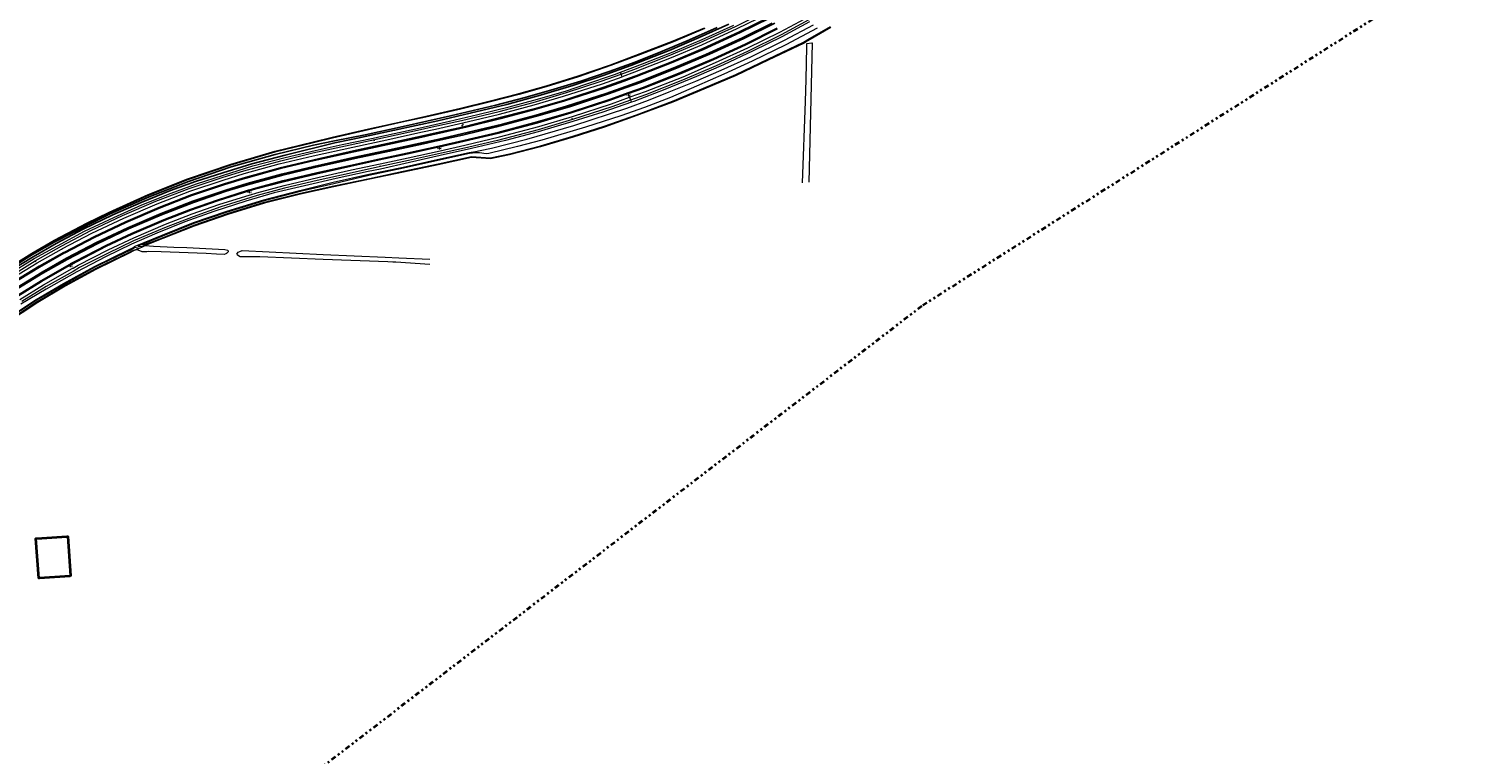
# Model space of a CAD drawing. Header units: metres. Extents: x 169249 to 194689, y 406250 to 412203.
# Tile 319 of 442: x 188006 to 188747, y 410420 to 410791. Entities that reach past the tile are written whole.
import ezdxf
from ezdxf.enums import TextEntityAlignment as Align

# ---------------------------------------------------------------- set-up
doc = ezdxf.new("R2010")
doc.units = ezdxf.units.M
doc.linetypes.add('BGT_NLCS_N264$0$AL-TEKENBLADGRENS', pattern=[11.5, 2.5, -1.5, 1, -1.5, 1, -1.5, 2.5])
doc.layers.get('0').update_dxf_attribs({"linetype": 'CONTINUOUS'})
for name, color, linetype, lineweight in [('BGT_NLCS_N264$0$B-WE-FV-GELEIDING_WILDRASTER-G', 252, 'CONTINUOUS', 18), ('BGT_NLCS_N264$0$B-WE-GW-WATERGANG_INSTEEK-G', 252, 'CONTINUOUS', 18), ('BGT_NLCS_N264$0$B-WE-GW-WATERGANG_SLOOT_BODEM-G', 252, 'CONTINUOUS', 18), ('BGT_NLCS_N264$0$B-WE-OG-TOPOGRAFIE_BEBOUWING-G', 252, 'CONTINUOUS', 35), ('BGT_NLCS_N264$0$B-WE-OG-TOPOGRAFIE_TERREIN_AGRARISCH-GV', 252, 'CONTINUOUS', 18), ('BGT_NLCS_N264$0$B-WE-OG-TOPOGRAFIE_WATER-GV', 252, 'CONTINUOUS', 18), ('BGT_NLCS_N264$0$B-WE-OG-TOPOGRAFIE_WEG_BERM-GV', 252, 'CONTINUOUS', 18), ('BGT_NLCS_N264$0$B-WE-OG-TOPOGRAFIE_WEG_RIJWEG-GV', 252, 'CONTINUOUS', 18), ('BGT_NLCS_N264$0$B-WE-OG-TOPOGRAFIE_WEG_VERHARD-G', 252, 'CONTINUOUS', 18), ('BGT_NLCS_N264$0$X-XX-AL-TEKENBLADGRENS-G', 252, 'BGT_NLCS_N264$0$AL-TEKENBLADGRENS', 35), ('X-XX-AL-REFERENTIE-G', 7, 'CONTINUOUS', 18)]:
    doc.layers.add(name, color=color, linetype=linetype, lineweight=lineweight)
for name, color, linetype in [('BGT_NLCS_N264$0$B-WE-IE-MEUBILAIR_WEGMEUBILAIR-S', 252, 'CONTINUOUS'), ('BGT_NLCS_N264$0$B-WE-OG-TOPOGRAFIE_WATER_SLOOT-GV', 252, 'CONTINUOUS'), ('BGT_NLCS_N264$0$B-WE-VW-MARKERING-G', 252, 'CONTINUOUS'), ('BGT_NLCS_N264$0$Label_Puntobject', 252, 'CONTINUOUS')]:
    doc.layers.add(name, color=color, linetype=linetype)
doc.styles.add('BGT_NLCS_N264$0$STANDARD', font='txt')

# ---------------------------------------------------------------- blocks, each defined once
blk = doc.blocks.new('BGT_NLCS_N264$0$SIE-WEG_PAAL_ALGEMEEN_TYPE_02-SO')
at = {"ltscale": 0.5}
h = blk.add_hatch(color=256, dxfattribs=at)
h.paths.add_polyline_path([(0, 0), (0.1875, 0, 0.41421356), (0, 0.1875)])
h.paths.add_polyline_path([(0, -0.1875), (0, 0), (-0.1875, 0, 0.41421356)])
for p, q in [((-0.1875, 0), (0.1875, 0)), ((0, -0.1875), (0, 0.1875))]:
    blk.add_line(p, q, dxfattribs=at)
blk.add_circle((0, 0), 0.1875, dxfattribs=at)
blk = doc.blocks.new('BGT_NLCS_N264')
at = {"layer": 'BGT_NLCS_N264$0$B-WE-FV-GELEIDING_WILDRASTER-G'}
for p, q in [((188283.57, 410744.61, 11.3), (188283.33, 410745.27, 11.4)), ((188181.96, 410734.33, 11.35), (188182.09, 410733.71, 11.44)), ((188185.38, 410720.54, 11.38), (188185.16, 410720.95, 11.44)), ((188008.76, 410672.4, 11.27), (188009.04, 410671.93, 11.45))]:
    blk.add_line(p, q, dxfattribs=at)
for points in [[(188582.91, 410926.48, 11.38), (188576.14, 410920.86, 11.32), (188558.04, 410906.2, 11.25), (188543.71, 410894.34, 11.22), (188528.89, 410882.12, 11.22), (188514.2, 410870.25, 11.23), (188498.36, 410857.58, 11.4), (188481.51, 410844.76, 11.35), (188466.26, 410833.91, 11.37), (188450.39, 410823.09, 11.34), (188433.67, 410812.41, 11.43), (188416.65, 410802.48, 11.4), (188404.28, 410795.51, 11.47), (188390.1, 410787.94, 11.41), (188372.88, 410779.39, 11.4), (188356.86, 410772.02, 11.4), (188339.66, 410764.75, 11.4), (188320.76, 410757.3, 11.42), (188313.2, 410754.6, 11.42)], [(188308.35, 410767.89, 11.36), (188314.78, 410770.2, 11.41), (188332.92, 410777.33, 11.43), (188348.79, 410784.02, 11.45), (188366.89, 410792.17, 11.28), (188382.67, 410800.04, 11.39), (188399.71, 410808.99, 11.38), (188415.95, 410818.26, 11.35), (188423.79, 410823.08, 11.44)], [(188008.76, 410672.4, 11.27), (188022.53, 410680.1, 11.22), (188037.32, 410687.84, 11.31), (188053.56, 410695.51, 11.35), (188070.45, 410702.84, 11.3), (188087.55, 410709.31, 11.36), (188104.99, 410715.23, 11.42), (188115.42, 410718.44, 11.36), (188134.39, 410723.57, 11.34), (188150.77, 410727.53, 11.42), (188169.88, 410731.66, 11.38), (188187.87, 410735.65, 11.39), (188205.75, 410739.47, 11.41), (188211.81, 410740.85, 11.35), (188226.71, 410744.14, 11.56), (188245.96, 410748.81, 11.31), (188263.4, 410753.39, 11.23), (188280.36, 410758.43, 11.26), (188298.11, 410764.2, 11.28), (188308.35, 410767.89, 11.36)], [(188313.2, 410754.6, 11.42), (188313.2, 410754.6, 11.42), (188303.64, 410751.18, 11.41), (188283.57, 410744.61, 11.3)], [(188283.57, 410744.61, 11.3), (188265.93, 410739.38, 11.4), (188245.18, 410733.95, 11.35), (188228.28, 410730.03, 11.35), (188216.61, 410727.38, 11.38), (188199.63, 410723.66, 11.26), (188185.38, 410720.54, 11.38)], [(188185.38, 410720.54, 11.38), (188170.9, 410717.47, 11.43), (188153.02, 410713.5, 11.43), (188136.36, 410709.47, 11.47), (188122.23, 410705.72, 11.24), (188119.05, 410704.8, 11.27), (188103.66, 410699.97, 11.28), (188089.54, 410694.93, 11.4), (188075.76, 410689.59, 11.29), (188059.13, 410682.6, 11.25), (188045.84, 410676.24, 11.27), (188031.51, 410668.99, 11.2), (188028.2, 410667, 11.26), (188014.47, 410659.27, 11.23), (188002.04, 410651.63, 11.24)], [(187937.07, 410625.2, 11.47), (187941.6, 410624.33, 11.31), (187953.35, 410634.18, 11.34), (187967.97, 410645.49, 11.34), (187981.33, 410654.85, 11.28), (187993.27, 410662.76, 11.28), (188008.76, 410672.4, 11.27)]]:
    blk.add_polyline3d(points, dxfattribs=at)
at = {"layer": 'BGT_NLCS_N264$0$B-WE-GW-WATERGANG_INSTEEK-G'}
for points in [[(188065.02, 410680.25, 10.78), (188069.4, 410679.98, 10.86), (188079.75, 410679.47, 10.86), (188086.3, 410679.15, 10.86), (188105.8, 410678.15, 10.9), (188107.32, 410677.78, 10.91), (188107.52, 410676.97, 10.91), (188106.7, 410676.19, 10.93), (188106.39, 410676.07, 10.95), (188106.23, 410676.01, 10.96), (188105.48, 410675.71, 11), (188101.51, 410675.86, 11.06), (188096.19, 410676.09, 11.07), (188073.32, 410677.09, 11.1), (188066.71, 410677.12, 11.05), (188065.96, 410677.09, 11.08), (188065.83, 410677.08, 11.08), (188063.54, 410676.99, 11.15), (188060.58, 410678.12, 10.89)], [(188210.6, 410670.55, 10.73), (188193.18, 410671.7, 10.8), (188191.69, 410671.8, 10.81), (188189.08, 410671.9, 10.82), (188156.08, 410673.1, 10.96), (188123.72, 410674.4, 10.96), (188113.61, 410674.43, 10.98), (188112.34, 410675.33, 10.97), (188112.26, 410675.39, 10.97), (188111.97, 410675.86, 10.97), (188112.67, 410676.8, 10.97), (188113.52, 410677.19, 10.94), (188114.62, 410677.69, 10.89), (188155.98, 410675.72, 10.95), (188187.69, 410674.25, 10.84), (188194.69, 410673.93, 10.82), (188210.52, 410673.2, 10.77)]]:
    blk.add_polyline3d(points, dxfattribs=at)
at = {"layer": 'BGT_NLCS_N264$0$B-WE-GW-WATERGANG_SLOOT_BODEM-G'}
blk.add_line((188061.74, 410678.67, 10.28), (188064.04, 410679.78, 10.41), dxfattribs=at)
at = {"layer": 'BGT_NLCS_N264$0$B-WE-OG-TOPOGRAFIE_BEBOUWING-G'}
blk.add_polyline3d([(188011.12, 410510.17, 14.84), (188010.66, 410510.13, 14.83), (188009.19, 410530.42, 15.37), (188009.71, 410530.45, 15.36), (188025.05, 410531.52, 15.03), (188025.49, 410531.55, 15.02), (188026.98, 410511.32, 15.08), (188026.47, 410511.28, 15.07), (188011.12, 410510.17, 14.84)], dxfattribs=at)
at = {"layer": 'BGT_NLCS_N264$0$B-WE-OG-TOPOGRAFIE_TERREIN_AGRARISCH-GV'}
for points in [[(188302.9, 410772.65, 11.7), (188318.03, 410778.34, 11.65), (188334.89, 410784.83, 11.64), (188350.9, 410791.55, 11.61)], [(188415.59, 410791.71, 11.64), (188404.92, 410785.6, 11.67), (188403.41, 410784.65, 11.7), (188401.89, 410783.68, 11.74), (188383.58, 410774.96, 11.63), (188367.23, 410767.18, 11.63), (188350.68, 410760.13, 11.46), (188334.77, 410753.59, 11.45), (188316.44, 410746.64, 11.51), (188299.9, 410740.78, 11.56), (188283.86, 410735.64, 11.6), (188267.22, 410730.73, 11.62), (188251.33, 410726.66, 11.5), (188241.5, 410724.52, 11.48), (188231.93, 410725.21, 11.49), (188214.88, 410721.47, 11.46), (188197.12, 410717.71, 11.4), (188179.9, 410714.08, 11.33), (188161.53, 410710.28, 11.26), (188144.5, 410706.55, 11.14), (188126.04, 410701.94, 11.03), (188107.3, 410696.09, 10.93), (188090.14, 410690.16, 10.92), (188074.14, 410683.76, 10.93), (188065.02, 410680.25, 10.78)], [(187980.78, 410659.9, 10.83), (188007.08, 410676.41, 10.79), (188018.61, 410683.01, 10.73), (188035.44, 410691.79, 10.83), (188046.6, 410697.34, 10.87), (188066.6, 410706.31, 10.92), (188086.74, 410714.24, 11), (188108.77, 410721.82, 11.08), (188131.27, 410728.49, 11.3), (188150.94, 410733.21, 11.3), (188160.7, 410735.66, 11.48), (188179.16, 410739.81, 11.53), (188196.35, 410743.7, 11.62), (188208.51, 410746.37, 11.59), (188226.24, 410750.44, 11.64), (188241.49, 410754.21, 11.66), (188256.11, 410757.91, 11.58), (188269.96, 410761.9, 11.68), (188286.46, 410766.98, 11.69), (188302.9, 410772.65, 11.7)], [(188060.58, 410678.12, 10.89), (188058.49, 410677.11, 10.9), (188057.55, 410676.64, 10.94), (188039.9, 410668.02, 10.87), (188024.13, 410659.38, 10.8), (188010.21, 410651.12, 10.95), (187993.68, 410640.29, 10.99), (187979.12, 410629.82, 11.21), (187965.69, 410619.51, 11.28), (187955.1, 410610.45, 11.47), (187954.06, 410609.74, 11.47), (187952.15, 410607.99, 11.49)]]:
    blk.add_polyline3d(points, dxfattribs=at)
at = {"layer": 'BGT_NLCS_N264$0$B-WE-OG-TOPOGRAFIE_WATER-GV'}
for p, q in [((188060.58, 410678.12, 10.89), (188061.74, 410678.67, 10.28)), ((188064.04, 410679.78, 10.41), (188065.02, 410680.25, 10.78))]:
    blk.add_line(p, q, dxfattribs=at)
for points in [[(188307.99, 410768.84, 11.35), (188319.24, 410773.06, 11.28), (188334.95, 410779.18, 11.3), (188349.84, 410785.59, 11.35), (188365.88, 410792.9, 11.28)], [(188351.11, 410791.09, 11.61), (188335.07, 410784.36, 11.64), (188318.21, 410777.88, 11.65), (188303.07, 410772.18, 11.7)], [(188106.79, 410697.72, 10.43), (188125.74, 410703.58, 10.43), (188144.18, 410708.28, 10.4), (188161.23, 410712.64, 10.48), (188179.42, 410716.77, 10.48), (188196.93, 410720.33, 10.48), (188214.39, 410724.24, 10.46), (188230.66, 410727.84, 10.43), (188233.96, 410728.37, 10.27), (188236.38, 410728.75, 10.18), (188242.08, 410730.01, 10.11), (188260.17, 410734.65, 10.11), (188284.16, 410741.58, 10.11), (188311.21, 410750.4, 10.17), (188322.39, 410754.52, 10.17), (188332.98, 410758.78, 10.16), (188346.61, 410764.24, 10.16), (188359.56, 410769.92, 10.15), (188374.62, 410776.74, 10.16), (188391.82, 410785.26, 10.16), (188406.65, 410793.11, 10.16)], [(188408.53, 410791.29, 10.22), (188392.52, 410782.82, 10.22), (188375.36, 410774.43, 10.22), (188360.85, 410767.77, 10.22), (188346.92, 410761.68, 10.22), (188333.63, 410755.88, 10.22), (188320.27, 410750.86, 10.22), (188308.16, 410746.48, 10.22), (188290.1, 410740.73, 10.22), (188267.74, 410734.09, 10.22), (188255.44, 410730.79, 10.22), (188240.71, 410727.25, 10.22), (188239.41, 410727.02, 10.27), (188236, 410727.54, 10.31), (188233.84, 410727.67, 10.34), (188230.79, 410727.22, 10.44), (188214.58, 410723.64, 10.45), (188197.14, 410719.71, 10.48), (188179.47, 410716.01, 10.48), (188161.46, 410711.79, 10.45), (188144.3, 410707.79, 10.4), (188125.87, 410703.1, 10.43), (188106.94, 410697.24, 10.43), (188089.96, 410691.48, 10.44), (188073.9, 410685.03, 10.46), (188061.3, 410679.92, 10.44), (188064.04, 410679.78, 10.41)], [(188065.02, 410680.25, 10.78), (188063.9, 410680.36, 10.78), (188073.96, 410684.22, 10.93), (188089.96, 410690.63, 10.92), (188107.14, 410696.57, 10.93), (188125.9, 410702.42, 11.03), (188144.39, 410707.04, 11.14), (188161.43, 410710.77, 11.26), (188179.8, 410714.57, 11.33), (188197.01, 410718.2, 11.4), (188214.77, 410721.96, 11.46), (188231.89, 410725.71, 11.49), (188241.47, 410725.02, 11.48), (188251.22, 410727.15, 11.5), (188267.09, 410731.21, 11.62), (188283.71, 410736.12, 11.6), (188299.74, 410741.25, 11.56), (188316.27, 410747.11, 11.51), (188334.58, 410754.06, 11.45), (188350.49, 410760.59, 11.46), (188367.02, 410767.63, 11.63), (188383.37, 410775.41, 11.63), (188401.64, 410784.12, 11.74), (188404.67, 410786.03, 11.67), (188415.34, 410792.15, 11.64)], [(188404.66, 410794.49, 11.33), (188390.56, 410786.92, 11.19), (188375.83, 410779.71, 11.29), (188360.7, 410772.59, 11.34), (188346.8, 410766.55, 11.4), (188330.62, 410759.97, 11.29), (188314.84, 410753.88, 11.31), (188313.6, 410753.45, 11.3)], [(187994.58, 410665.02, 11.27), (188008.32, 410673.55, 11.16), (188020.23, 410680.1, 11.27), (188034.08, 410687.57, 11.21), (188048.98, 410694.63, 11.3), (188063.35, 410700.97, 11.28), (188078.37, 410707.05, 11.29), (188091.22, 410711.74, 11.3), (188105.15, 410716.26, 11.4), (188120.14, 410721, 11.31), (188136.68, 410725.21, 11.32), (188152.01, 410728.78, 11.31), (188165.82, 410731.93, 11.23), (188181.65, 410735.19, 11.3), (188186.03, 410736.19, 11.34), (188203.47, 410739.92, 11.35), (188220.69, 410743.73, 11.39), (188235.17, 410747.2, 11.39), (188251.13, 410751.14, 11.37), (188265.52, 410755.08, 11.31), (188280.41, 410759.38, 11.36), (188289.82, 410762.46, 11.29), (188304.95, 410767.7, 11.37), (188307.99, 410768.84, 11.35)], [(188303.07, 410772.18, 11.7), (188286.62, 410766.51, 11.69), (188270.11, 410761.42, 11.68), (188256.24, 410757.43, 11.58), (188241.61, 410753.72, 11.66), (188226.36, 410749.95, 11.64), (188208.61, 410745.89, 11.59), (188196.46, 410743.21, 11.62), (188179.27, 410739.32, 11.53), (188160.82, 410735.18, 11.48), (188151.06, 410732.72, 11.3), (188131.4, 410728.01, 11.3), (188108.92, 410721.34, 11.08), (188086.92, 410713.77, 11), (188066.8, 410705.84, 10.92), (188046.81, 410696.89, 10.87), (188035.67, 410691.35, 10.83), (188018.85, 410682.57, 10.73), (188007.33, 410675.98, 10.79), (187981.05, 410659.48, 10.83), (187970.81, 410652.72, 10.95), (187954.24, 410641.01, 11.21)], [(188313.6, 410753.45, 11.3), (188298.97, 410748.32, 11.28), (188283.63, 410743.58, 11.32), (188265.95, 410738.38, 11.32), (188249.23, 410733.92, 11.25), (188231.87, 410729.77, 11.37), (188215.8, 410726.32, 11.37), (188200.22, 410722.71, 11.3), (188185.29, 410719.25, 11.19), (188179.04, 410718.08, 11.28), (188162.64, 410714.48, 11.26), (188146.44, 410710.79, 11.3), (188130.99, 410707.09, 11.36), (188116.48, 410702.83, 11.3), (188100.11, 410697.57, 11.25), (188085.4, 410692.29, 11.26), (188071.11, 410686.54, 11.25), (188058.08, 410680.9, 11.25), (188044.85, 410674.49, 11.29), (188030.08, 410666.7, 11.19), (188014.39, 410657.98, 11.27), (188001.55, 410650.2, 11.31)], [(187993.4, 410640.7, 10.99), (188009.94, 410651.54, 10.95), (188023.89, 410659.81, 10.8), (188039.67, 410668.47, 10.87), (188057.33, 410677.08, 10.94), (188058.26, 410677.56, 10.9), (188060.3, 410678.16, 10.89), (188060.58, 410678.12, 10.89)], [(188061.74, 410678.67, 10.28), (188059.84, 410679.23, 10.45), (188058.96, 410678.62, 10.49), (188057.15, 410677.74, 10.5), (188039.39, 410669.1, 10.45), (188023.59, 410660.35, 10.4), (188009.64, 410652.22, 10.44), (187993.04, 410641.4, 10.44)], [(187992.76, 410641.81, 10.44), (188009.38, 410652.65, 10.44), (188023.34, 410660.79, 10.4), (188039.16, 410669.55, 10.45), (188056.93, 410678.19, 10.5), (188058.7, 410679.06, 10.49), (188059.56, 410679.65, 10.45), (188059.92, 410679.9, 10.43), (188073.71, 410685.49, 10.46), (188089.79, 410691.95, 10.44), (188106.79, 410697.72, 10.43)]]:
    blk.add_polyline3d(points, dxfattribs=at)
at = {"layer": 'BGT_NLCS_N264$0$B-WE-OG-TOPOGRAFIE_WATER_SLOOT-GV'}
for points in [[(188104.73, 410717.38, 10.56), (188119.62, 410721.96, 10.58), (188136.55, 410726.49, 10.52), (188162.05, 410732.7, 10.66), (188171.15, 410734.53, 10.65), (188192.53, 410739.16, 10.65), (188214.68, 410744.04, 10.65), (188231.23, 410747.86, 10.65), (188249.91, 410752.38, 10.66), (188267.2, 410757.11, 10.64), (188283.73, 410762.07, 10.62), (188299.12, 410767.18, 10.61), (188313.33, 410772.33, 10.63), (188332.9, 410779.93, 10.62), (188348.28, 410786.54, 10.62), (188363.35, 410793.37, 10.61)], [(188357.48, 410791.75, 10.54), (188342.05, 410784.85, 10.55), (188328.58, 410779.23, 10.56), (188315.51, 410774.02, 10.53), (188302.2, 410769.23, 10.52), (188287.7, 410764.32, 10.55), (188272.43, 410759.67, 10.52), (188258.57, 410755.7, 10.54), (188244.33, 410751.91, 10.58), (188221.13, 410746.46, 10.48), (188196.87, 410741.06, 10.43), (188177.55, 410736.88, 10.51), (188161.85, 410733.71, 10.5), (188151.06, 410731.46, 10.48), (188131.57, 410726.78, 10.54), (188108.96, 410720.41, 10.46), (188087.19, 410712.88, 10.47), (188067.08, 410705.05, 10.46), (188047.09, 410696.36, 10.5), (188035.86, 410690.8, 10.53), (188018.93, 410682.17, 10.43), (188007.44, 410675.61, 10.55), (187981.3, 410659.07, 10.52)], [(187994.02, 410666.17, 10.47), (188007.82, 410674.45, 10.6), (188019.51, 410681.2, 10.46), (188033.36, 410688.54, 10.54), (188048.55, 410695.84, 10.51), (188062.96, 410702.17, 10.5), (188078, 410708.3, 10.47), (188090.82, 410712.92, 10.51), (188104.73, 410717.38, 10.56)]]:
    blk.add_polyline3d(points, dxfattribs=at)
at = {"layer": 'BGT_NLCS_N264$0$B-WE-OG-TOPOGRAFIE_WEG_BERM-GV'}
for p, q in [((188303.07, 410772.18, 11.7), (188302.9, 410772.65, 11.7)), ((188308.17, 410768.36, 11.39), (188307.99, 410768.84, 11.35)), ((188308.35, 410767.89, 11.36), (188308.17, 410768.36, 11.39)), ((188308.87, 410766.5, 11.52), (188308.35, 410767.89, 11.36)), ((188312.71, 410755.98, 11.54), (188312.05, 410757.86, 11.54)), ((188312.71, 410755.98, 11.54), (188313.2, 410754.6, 11.41)), ((188313.2, 410754.6, 11.41), (188313.43, 410753.92, 11.35)), ((188313.43, 410753.92, 11.35), (188313.6, 410753.45, 11.3))]:
    blk.add_line(p, q, dxfattribs=at)
for points in [[(188404.63, 410797.34, 11.56), (188389.22, 410789.18, 11.56), (188372.9, 410781.09, 11.55), (188356.47, 410773.54, 11.55), (188339.82, 410766.36, 11.54), (188320.63, 410758.81, 11.55), (188312.72, 410755.98, 11.54), (188312.71, 410755.98, 11.54)], [(188469.53, 410851.77, 11.49), (188463.59, 410847.47, 11.53), (188447.25, 410836.19, 11.54), (188432.35, 410826.55, 11.53), (188416.26, 410816.79, 11.53), (188400.82, 410808.01, 11.53), (188383.31, 410798.73, 11.52), (188367.44, 410790.92, 11.53), (188349.38, 410782.64, 11.53), (188333.99, 410776.11, 11.52), (188315.22, 410768.77, 11.52), (188308.87, 410766.5, 11.52)], [(188227.47, 410742.86, 11.5), (188246.15, 410747.35, 11.53), (188263.89, 410752.08, 11.52), (188278.93, 410756.5, 11.52), (188298.8, 410762.91, 11.53), (188308.87, 410766.5, 11.52)], [(188001.04, 410652.67, 11.55), (188013.11, 410660.1, 11.55), (188027.74, 410668.42, 11.56), (188028.18, 410668.68, 11.56), (188030.83, 410670.12, 11.56), (188046.23, 410678.08, 11.56), (188059.3, 410684.23, 11.56), (188075.53, 410691.12, 11.56), (188089.14, 410696.38, 11.56), (188102.75, 410701.15, 11.55), (188118.76, 410706.21, 11.54), (188118.82, 410706.22, 11.54), (188122.2, 410707.22, 11.56), (188136.14, 410710.92, 11.57), (188153.32, 410714.96, 11.56), (188170.57, 410718.84, 11.56), (188185.17, 410722, 11.55), (188199.53, 410725.13, 11.56), (188215.83, 410728.69, 11.56), (188228.54, 410731.54, 11.56), (188246.1, 410735.76, 11.55), (188266.28, 410741.09, 11.55), (188283.47, 410746.12, 11.54), (188303.36, 410752.63, 11.53), (188312.71, 410755.98, 11.54)], [(187921.96, 410604.76, 11.54), (187921.97, 410604.77, 11.54), (187939.44, 410620.62, 11.56), (187941.86, 410622.82, 11.56), (187953.43, 410632.41, 11.55), (187967.52, 410643.3, 11.54), (187982.11, 410653.71, 11.56), (187994.54, 410661.95, 11.56), (188009.85, 410671.35, 11.55), (188022.31, 410678.35, 11.56), (188022.83, 410678.64, 11.56), (188037.87, 410686.49, 11.54), (188054.17, 410694.24, 11.55), (188071.24, 410701.55, 11.55), (188087.96, 410707.97, 11.54), (188104.89, 410713.72, 11.55), (188115.63, 410717, 11.55), (188133.52, 410721.91, 11.54), (188150.92, 410726.05, 11.56), (188171.19, 410730.51, 11.56), (188188.52, 410734.28, 11.56), (188205.93, 410738.09, 11.56), (188213.4, 410739.7, 11.55), (188227.47, 410742.86, 11.5)], [(188227.23, 410740.79, 11.55), (188227.08, 410741.74, 11.53), (188227.68, 410741.88, 11.54), (188227.47, 410742.86, 11.5)]]:
    blk.add_polyline3d(points, dxfattribs=at)
at = {"layer": 'BGT_NLCS_N264$0$B-WE-OG-TOPOGRAFIE_WEG_RIJWEG-GV'}
for points in [[(188312.05, 410757.86, 11.54), (188319.92, 410760.68, 11.55), (188339.06, 410768.21, 11.54), (188355.66, 410775.36, 11.55), (188372.04, 410782.89, 11.55), (188388.31, 410790.97, 11.56)], [(188470.61, 410850.22, 11.57), (188464.67, 410845.86, 11.57), (188448.47, 410834.69, 11.57), (188433.61, 410825.06, 11.56), (188417.08, 410815.08, 11.56), (188401.86, 410806.38, 11.57), (188400.1, 410805.45, 11.56), (188383.97, 410796.89, 11.54), (188368.36, 410789.22, 11.56), (188350.12, 410780.86, 11.55), (188333.7, 410773.91, 11.55), (188315.88, 410766.97, 11.55), (188309.55, 410764.69, 11.55), (188299.55, 410761.1, 11.55), (188279.38, 410754.6, 11.55), (188263.9, 410750.16, 11.55), (188227.23, 410740.79, 11.55)], [(187999.96, 410654.35, 11.55), (188012.09, 410661.82, 11.55), (188026.75, 410670.16, 11.56), (188027.21, 410670.42, 11.56), (188029.89, 410671.89, 11.56), (188045.34, 410679.87, 11.56), (188058.49, 410686.06, 11.56), (188074.78, 410692.98, 11.56), (188088.44, 410698.25, 11.56), (188102.12, 410703.04, 11.55), (188118.18, 410708.12, 11.54), (188118.25, 410708.14, 11.54), (188121.66, 410709.15, 11.56), (188135.66, 410712.86, 11.57), (188152.87, 410716.91, 11.56), (188170.14, 410720.79, 11.56), (188184.75, 410723.96, 11.55), (188199.11, 410727.08, 11.56), (188215.4, 410730.65, 11.56), (188215.44, 410730.65, 11.56), (188228.08, 410733.49, 11.56), (188245.61, 410737.7, 11.55), (188265.74, 410743.02, 11.55), (188282.88, 410748.03, 11.54), (188302.71, 410754.52, 11.53), (188312.05, 410757.86, 11.54)], [(188227.23, 410740.79, 11.55), (188213.83, 410737.75, 11.55), (188206.36, 410736.14, 11.56), (188188.95, 410732.32, 11.56), (188171.61, 410728.56, 11.56), (188151.37, 410724.1, 11.56), (188134.02, 410719.97, 11.54), (188116.19, 410715.08, 11.55), (188105.5, 410711.82, 11.55), (188088.64, 410706.09, 11.54), (188071.99, 410699.69, 11.55), (188054.99, 410692.41, 11.55), (188038.76, 410684.7, 11.54), (188023.79, 410676.88, 11.56), (188023.29, 410676.6, 11.56), (188010.86, 410669.62, 11.55), (187995.61, 410660.26, 11.56), (187983.24, 410652.06, 11.56), (187968.72, 410641.69, 11.54), (187954.68, 410630.84, 11.55), (187943.17, 410621.3, 11.56), (187940.79, 410619.14, 11.56), (187923.31, 410603.28, 11.54)]]:
    blk.add_polyline3d(points, dxfattribs=at)
at = {"layer": 'BGT_NLCS_N264$0$B-WE-OG-TOPOGRAFIE_WEG_VERHARD-G'}
blk.add_polyline3d([(188401.12, 410712.28, 11.55), (188402.64, 410753.89, 11.69), (188402.89, 410765.13, 11.72), (188403.27, 410781.87, 11.76), (188403.3, 410783.57, 11.76), (188403.34, 410783.57, 11.76), (188405.75, 410783.78, 11.73), (188406.03, 410783.8, 11.72), (188405.51, 410762.17, 11.72), (188404.3, 410712.7, 11.6)], dxfattribs=at)
at = {"layer": 'BGT_NLCS_N264$0$B-WE-VW-MARKERING-G', "linetype": 'Continuous'}
for points in [[(188384.14, 410796.48, 11.58), (188369.12, 410789.12, 11.57), (188350.26, 410780.48, 11.56), (188333.92, 410773.56, 11.57), (188316, 410766.54, 11.56), (188309.69, 410764.29, 11.56), (188299.72, 410760.74, 11.57), (188279.46, 410754.24, 11.56), (188263.99, 410749.69, 11.56), (188246.85, 410745.1, 11.56), (188229.58, 410740.93, 11.56), (188213.92, 410737.32, 11.58), (188213.8, 410737.29, 11.58), (188206.47, 410735.69, 11.57), (188189.12, 410731.92, 11.57), (188171.72, 410728.19, 11.57), (188151.45, 410723.69, 11.57), (188134.13, 410719.56, 11.56), (188116.45, 410714.71, 11.56), (188116.31, 410714.67, 11.56), (188105.61, 410711.43, 11.55), (188088.76, 410705.74, 11.56), (188072.17, 410699.37, 11.56), (188055.11, 410692, 11.56), (188038.95, 410684.35, 11.55), (188023.92, 410676.51, 11.56), (188023.48, 410676.26, 11.56), (188011.06, 410669.23, 11.57), (187995.86, 410659.92, 11.57)], [(188388.13, 410791.26, 11.56), (188371.87, 410783.2, 11.55), (188355.53, 410775.7, 11.56), (188338.92, 410768.59, 11.56), (188319.81, 410761.06, 11.56), (188311.91, 410758.23, 11.55), (188302.58, 410754.89, 11.55), (188282.81, 410748.43, 11.56), (188265.68, 410743.42, 11.56), (188245.43, 410738.07, 11.56), (188228.02, 410733.9, 11.57), (188215.36, 410731.03, 11.56), (188215.32, 410731.02, 11.56), (188199.04, 410727.46, 11.57), (188184.67, 410724.35, 11.57), (188170.05, 410721.19, 11.57), (188152.82, 410717.36, 11.57), (188135.5, 410713.22, 11.57), (188121.57, 410709.48, 11.57), (188118.14, 410708.51, 11.56), (188117.92, 410708.45, 11.56), (188101.96, 410703.44, 11.56), (188088.2, 410698.65, 11.57), (188074.62, 410693.34, 11.57), (188058.32, 410686.36, 11.56), (188045.18, 410680.19, 11.57), (188029.58, 410672.25, 11.57), (188026.94, 410670.82, 11.56), (188026.52, 410670.58, 11.56), (188011.86, 410662.19, 11.56), (187999.76, 410654.68, 11.55)]]:
    blk.add_polyline3d(points, dxfattribs=at)
at = {"layer": 'BGT_NLCS_N264$0$B-WE-VW-MARKERING-G'}
for points in [[(187997.81, 410656.91, 11.64), (188012.79, 410666.11, 11.65), (188025.16, 410673.12, 11.64), (188025.5, 410673.32, 11.64), (188040.5, 410681.14, 11.65), (188056.51, 410688.7, 11.64), (188073.4, 410696, 11.64), (188089.78, 410702.3, 11.64), (188106.48, 410707.96, 11.62), (188117.32, 410711.27, 11.62), (188117.43, 410711.3, 11.62), (188134.81, 410716.05, 11.63), (188151.57, 410720.06, 11.64), (188172.27, 410724.64, 11.64), (188190.01, 410728.44, 11.64), (188207.29, 410732.21, 11.63), (188214.7, 410733.83, 11.62), (188214.83, 410733.86, 11.62), (188227.22, 410736.69, 11.63), (188244.72, 410740.86, 11.63), (188265.16, 410746.32, 11.63), (188281.89, 410751.19, 11.64), (188301.88, 410757.71, 11.64), (188310.91, 410760.96, 11.64), (188318.77, 410763.79, 11.64), (188337.85, 410771.32, 11.63), (188353.6, 410777.97, 11.63), (188371.02, 410786.06, 11.63), (188386.88, 410793.86, 11.64)], [(187997.45, 410657.47, 11.64), (188012.38, 410666.61, 11.65), (188024.84, 410673.72, 11.64), (188025.17, 410673.91, 11.64), (188040.2, 410681.72, 11.65), (188056.2, 410689.29, 11.64), (188073.2, 410696.67, 11.65), (188089.45, 410702.89, 11.63), (188106.32, 410708.61, 11.63), (188117.12, 410711.88, 11.63), (188117.14, 410711.88, 11.63), (188134.77, 410716.72, 11.64), (188151.22, 410720.66, 11.64), (188172.2, 410725.32, 11.64), (188189.87, 410729.12, 11.63), (188207.13, 410732.87, 11.64), (188214.42, 410734.47, 11.63), (188214.55, 410734.5, 11.63), (188230.39, 410738.09, 11.63), (188247.7, 410742.29, 11.63), (188264.86, 410746.9, 11.63), (188280.51, 410751.48, 11.63), (188300.7, 410758.01, 11.64), (188310.69, 410761.57, 11.64), (188317.32, 410763.92, 11.64), (188334.99, 410770.84, 11.64), (188351.6, 410777.85, 11.64), (188370.32, 410786.46, 11.65), (188385.51, 410793.92, 11.65)]]:
    blk.add_polyline3d(points, dxfattribs=at)
at = {"layer": 'BGT_NLCS_N264$0$X-XX-AL-TEKENBLADGRENS-G'}
blk.add_polyline3d([(183924.51, 409664.89, 0), (184371.53, 409746.39, 0), (184502.16, 409750.89, 0), (184617.61, 409792.84, 0), (184716.94, 409883.87, 0), (184794.23, 409998.99, 0), (184922.94, 410078.64, 0), (185035.4, 410206.13, 0), (186140.52, 410381.51, 0), (186345.09, 410383.55, 0), (186421.58, 410308.02, 0), (186523.33, 410287.51, 0), (186728.97, 410181.22, 0), (187060.59, 410074.79, 0), (187300.09, 410049.54, 0), (187621.16, 410061.51, 0), (187853.57, 410181.6, 0), (188462.49, 410649.7, 0), (189288.39, 411174.77, 0)], dxfattribs=at)
at = {"layer": 'BGT_NLCS_N264$0$B-WE-IE-MEUBILAIR_WEGMEUBILAIR-S', "color": 7}
for p in [(188312.32, 410757, 11.46), (188215.48, 410729.87, 11.5), (188118.44, 410707.39, 11.46), (188026.99, 410669.65, 11.45)]:
    blk.add_blockref('BGT_NLCS_N264$0$SIE-WEG_PAAL_ALGEMEEN_TYPE_02-SO', p, dxfattribs=at)
at = {"layer": 'BGT_NLCS_N264$0$Label_Puntobject', "lineweight": 18, "style": 'BGT_NLCS_N264$0$STANDARD'}
for s, p in [('45.1', (188312.32, 410757, 11.46)), ('45.0', (188215.48, 410729.87, 11.5)), ('44.9', (188118.44, 410707.39, 11.46)), ('44.8', (188026.99, 410669.65, 11.45))]:
    blk.add_text(s, height=1, dxfattribs=at).set_placement(p, align=Align.MIDDLE)

msp = doc.modelspace()

# ---------------------------------------------------------------- block references
at = {"layer": 'X-XX-AL-REFERENTIE-G'}
msp.add_blockref('BGT_NLCS_N264', (0, 0), dxfattribs=at)

doc.saveas('drawing.dxf')
